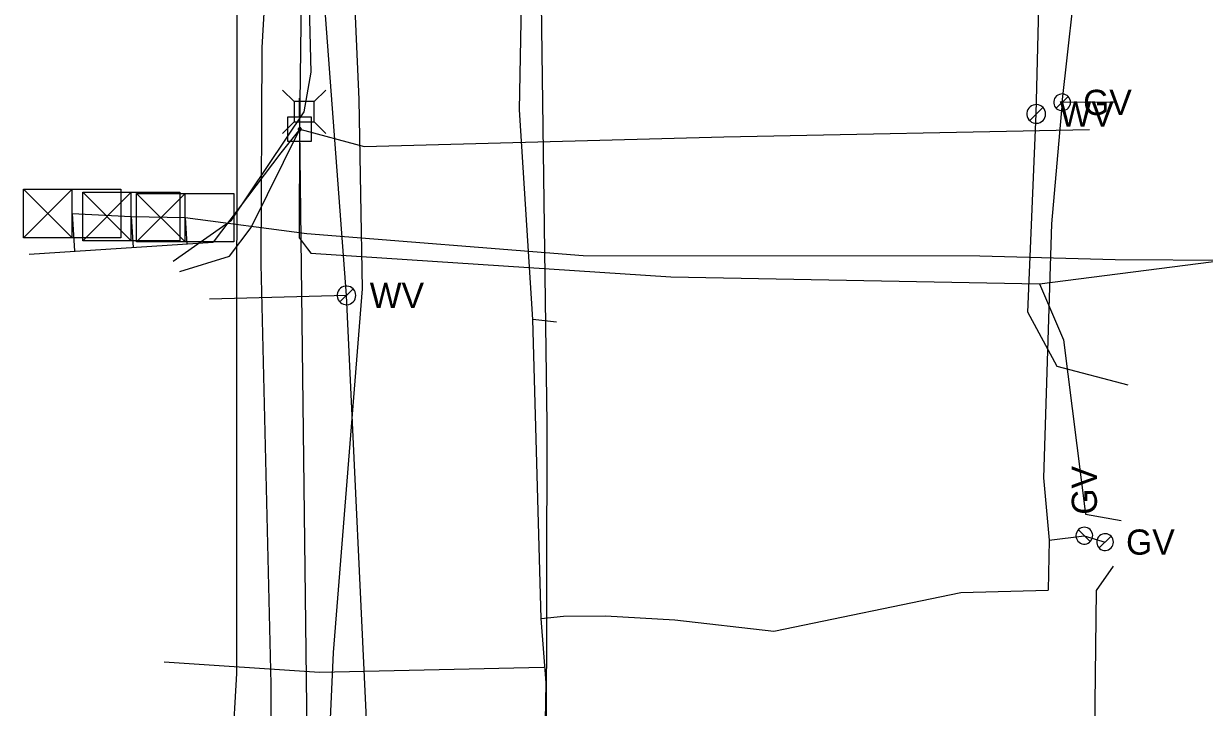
# Model space of a CAD drawing. Extents: x 596028 to 606371, y 330010 to 403088.
# Drawn here: x 601978.5 to 602159.1, y 363409.3 to 363513.8 of the extents above; entities that cross this region are included whole.
import ezdxf

# ---------------------------------------------------------------- set-up
doc = ezdxf.new("R2010")
doc.units = 0
for name, color, linetype in [('E_SIG', 7, 'Continuous'), ('E_UTL_AG_Bold', 7, 'Continuous'), ('E_UTL_E_UG', 7, 'Continuous'), ('E_UTL_EPowerPole', 7, 'Continuous'), ('E_UTL_FO_UG', 7, 'Continuous'), ('E_UTL_G', 7, 'Continuous'), ('E_UTL_G_UG', 7, 'Continuous'), ('E_UTL_Overhead', 7, 'Continuous'), ('E_UTL_T_UG', 7, 'Continuous'), ('E_UTL_TV_UG', 7, 'Continuous'), ('E_UTL_W', 7, 'Continuous'), ('E_UTL_W_UG', 7, 'Continuous')]:
    doc.layers.add(name, color=color, linetype=linetype)

msp = doc.modelspace()

# ---------------------------------------------------------------- linework, layer by layer
at = {"layer": 'E_SIG'}
for points in [[(601978.53, 363481.09), (601978.53, 363488.51)], [(601978.53, 363488.51), (601993.38, 363488.51)], [(601985.95, 363488.51), (601978.53, 363481.09)], [(601978.53, 363488.51), (601985.95, 363481.09)], [(601985.95, 363481.09), (601985.95, 363488.51)], [(601987.56, 363480.63), (601987.56, 363488.05)], [(601987.56, 363488.05), (602002.41, 363488.05)], [(601994.98, 363488.05), (601987.56, 363480.63)], [(601987.56, 363488.05), (601994.98, 363480.63)], [(601993.38, 363488.51), (601993.38, 363481.09)], [(601994.98, 363480.63), (601994.98, 363488.05)], [(601995.8, 363480.46), (601995.8, 363487.88)], [(601995.8, 363487.88), (602010.65, 363487.88)], [(602003.23, 363487.88), (601995.8, 363480.46)], [(601995.8, 363487.88), (602003.23, 363480.46)], [(602002.41, 363488.05), (602002.41, 363480.63)], [(602003.23, 363480.46), (602003.23, 363487.88)], [(602010.65, 363487.88), (602010.65, 363480.46)], [(601985.95, 363484.8), (601985.95, 363484.8)], [(601994.98, 363484.34), (601994.98, 363484.34)], [(602003.23, 363484.17), (602003.23, 363484.17)], [(601993.38, 363481.09), (601978.53, 363481.09)], [(602002.41, 363480.63), (601987.56, 363480.63)], [(602010.65, 363480.46), (601995.8, 363480.46)]]:
    msp.add_lwpolyline(points, dxfattribs=at)
at = {"layer": 'E_UTL_AG_Bold'}
for points in [[(602019.88, 363501.91), (602018.13, 363503.66)], [(602022.98, 363501.91), (602024.73, 363503.66)], [(602022.98, 363501.91), (602019.88, 363501.91)], [(602019.88, 363501.91), (602019.88, 363498.82)], [(602022.98, 363498.82), (602022.98, 363501.91)], [(602019.88, 363498.82), (602018.13, 363497.06)], [(602019.88, 363498.82), (602022.98, 363498.82)], [(602022.98, 363498.82), (602024.73, 363497.06)]]:
    msp.add_lwpolyline(points, dxfattribs=at)
at = {"layer": 'E_UTL_E_UG'}
msp.add_line((602145.45, 363477.79), (602795.72, 363473.54), dxfattribs=at)
for points in [[(602010.49, 363402.97), (602011.14, 363414.46), (602011.19, 363546.99)], [(602020.76, 363497.69), (602017.86, 363494.08), (602007.49, 363480.4)], [(601985.95, 363484.8), (601994.98, 363484.34), (602003.23, 363484.17), (602021.82, 363481.73), (602064.1, 363478.37), (602124.72, 363478.33), (602145.45, 363477.79)], [(601985.95, 363484.8), (601986.32, 363479.03)], [(601994.98, 363484.34), (601995.29, 363479.61)], [(602003.23, 363484.17), (602003.49, 363480.14)], [(601979.36, 363478.59), (602007.49, 363480.4)]]:
    msp.add_lwpolyline(points, dxfattribs=at)
at = {"layer": 'E_UTL_EPowerPole'}
for points in [[(602020.73, 363499.53), (602020.73, 363502.44)], [(602022.57, 363499.53), (602018.88, 363499.53)], [(602018.88, 363499.53), (602018.88, 363495.84)], [(602022.57, 363495.84), (602022.57, 363499.53)], [(602021, 363497.69), (602020.99, 363497.74), (602020.98, 363497.78), (602020.96, 363497.82), (602020.93, 363497.86), (602020.9, 363497.89), (602020.86, 363497.91), (602020.82, 363497.92), (602020.77, 363497.93), (602020.73, 363497.93), (602020.68, 363497.92), (602020.64, 363497.9), (602020.6, 363497.87), (602020.57, 363497.84), (602020.55, 363497.8), (602020.53, 363497.76), (602020.52, 363497.71), (602020.52, 363497.67), (602020.53, 363497.62), (602020.55, 363497.58), (602020.57, 363497.54), (602020.6, 363497.51), (602020.64, 363497.48), (602020.68, 363497.47), (602020.73, 363497.45), (602020.77, 363497.45), (602020.82, 363497.46), (602020.86, 363497.47), (602020.9, 363497.5), (602020.93, 363497.53), (602020.96, 363497.56), (602020.98, 363497.6), (602020.99, 363497.65), (602021, 363497.69)], [(602018.88, 363495.84), (602022.57, 363495.84)]]:
    msp.add_lwpolyline(points, dxfattribs=at)
at = {"layer": 'E_UTL_FO_UG'}
for points in [[(602018.89, 363234.82), (602015.7, 363236.2), (602015.45, 363252.39), (602015.2, 363298.62), (602016.31, 363359.18), (602016.36, 363412.87), (602014.83, 363477.07), (602015, 363510.18), (602016.42, 363534.87), (602015.4, 363618.31), (602014.6, 363656.31), (602023.02, 363665.48), (602021.53, 363667.01), (602024.62, 363721.06), (602024.12, 363803.03), (602022.89, 363819.62), (602023.54, 363821), (602021.77, 363822.04), (602014.54, 363832.84), (602015.06, 363873.42), (602017.07, 363970.24)], [(602005.75, 363342.34), (602019.42, 363343.61), (602020.52, 363346.31), (602024.58, 363388.43), (602025.92, 363417.67), (602030.34, 363473.3), (602029.86, 363502.22), (602028.38, 363535.82), (602024.84, 363618.3), (602023.3, 363658.33), (602023.02, 363665.48), (602021.53, 363667.01), (602017.12, 363666.92), (602008.42, 363661.2)], [(602001.38, 363477.52), (602010.34, 363483.77), (602021.43, 363500.36), (602022.52, 363506.41), (602021.76, 363534.75), (602022.52, 363618.14), (602021.58, 363657.95), (602023.02, 363665.48)]]:
    msp.add_lwpolyline(points, dxfattribs=at)
at = {"layer": 'E_UTL_G'}
for points in [[(602138.61, 363501.8), (602138.58, 363502.04), (602138.51, 363502.27), (602138.4, 363502.49), (602138.25, 363502.68), (602138.07, 363502.84), (602137.86, 363502.97), (602137.63, 363503.05), (602137.38, 363503.08), (602137.14, 363503.07), (602136.9, 363503.01), (602136.68, 363502.91), (602136.48, 363502.77), (602136.31, 363502.59), (602136.18, 363502.39), (602136.09, 363502.16), (602136.05, 363501.92), (602136.05, 363501.68), (602136.09, 363501.44), (602136.18, 363501.21), (602136.31, 363501), (602136.48, 363500.83), (602136.68, 363500.69), (602136.9, 363500.59), (602137.14, 363500.53), (602137.38, 363500.52), (602137.63, 363500.55), (602137.86, 363500.63), (602138.07, 363500.75), (602138.25, 363500.91), (602138.4, 363501.1), (602138.51, 363501.32), (602138.58, 363501.56), (602138.61, 363501.8)], [(602136.42, 363500.89), (602138.23, 363502.71)], [(602140.71, 363436.84), (602140.47, 363436.81), (602140.24, 363436.74), (602140.02, 363436.63), (602139.83, 363436.48), (602139.67, 363436.3), (602139.55, 363436.09), (602139.47, 363435.85), (602139.43, 363435.61), (602139.44, 363435.37), (602139.5, 363435.13), (602139.6, 363434.91), (602139.74, 363434.71), (602139.92, 363434.54), (602140.13, 363434.41), (602140.35, 363434.32), (602140.59, 363434.27), (602140.84, 363434.27), (602141.08, 363434.32), (602141.3, 363434.41), (602141.51, 363434.54), (602141.68, 363434.71), (602141.83, 363434.91), (602141.93, 363435.13), (602141.98, 363435.37), (602142, 363435.61), (602141.96, 363435.85), (602141.88, 363436.09), (602141.76, 363436.3), (602141.6, 363436.48), (602141.41, 363436.63), (602141.19, 363436.74), (602140.96, 363436.81), (602140.71, 363436.84)], [(602141.62, 363434.64), (602139.81, 363436.46)], [(602145.18, 363434.57), (602145.15, 363434.82), (602145.08, 363435.05), (602144.97, 363435.27), (602144.82, 363435.46), (602144.64, 363435.62), (602144.42, 363435.74), (602144.19, 363435.82), (602143.95, 363435.86), (602143.71, 363435.84), (602143.47, 363435.79), (602143.25, 363435.68), (602143.05, 363435.54), (602142.88, 363435.37), (602142.75, 363435.16), (602142.66, 363434.93), (602142.61, 363434.7), (602142.61, 363434.45), (602142.66, 363434.21), (602142.75, 363433.99), (602142.88, 363433.78), (602143.05, 363433.6), (602143.25, 363433.46), (602143.47, 363433.36), (602143.71, 363433.3), (602143.95, 363433.29), (602144.19, 363433.33), (602144.42, 363433.41), (602144.64, 363433.53), (602144.82, 363433.69), (602144.97, 363433.88), (602145.08, 363434.1), (602145.15, 363434.33), (602145.18, 363434.57)], [(602142.98, 363433.67), (602144.8, 363435.48)]]:
    msp.add_lwpolyline(points, dxfattribs=at)
at = {"layer": 'E_UTL_G_UG'}
for points in [[(602060.01, 363468.19), (602056.39, 363468.6), (602054.36, 363500.64), (602055.64, 363568.29), (602055.85, 363635.67), (602060.53, 363677.93), (602062.03, 363722.09), (602061.42, 363727.86), (602062.56, 363759.29), (602062.45, 363800.12), (602062.87, 363849.24), (602063.19, 363928.76), (602063.38, 364018.14), (602063.76, 364116.5), (602064.83, 364174.35), (602065.21, 364233.32), (602065.84, 364329.41), (602065.08, 364438.96)], [(602137.32, 363501.8), (602139.83, 363524.14), (602143.94, 363563.73), (602147.29, 363598.33)], [(602137.32, 363501.8), (602135.69, 363483.24), (602134.47, 363444.42), (602135.32, 363434.86), (602135.17, 363427.22)], [(602145.62, 363501.84), (602137.32, 363501.8)], [(602004.29, 362646.67), (602014.22, 362646.95), (602047.56, 362645.82), (602053.75, 362646.16), (602056.03, 362692.23), (602056.95, 362724.99), (602056.77, 362762.67), (602056.05, 362800.79), (602055.99, 362834.8), (602056.06, 362876.36), (602055.83, 362890.92), (602056.92, 362951.2), (602057.05, 363044.4), (602058.4, 363124.81), (602056.87, 363225.7), (602058.32, 363307.21), (602057.83, 363378.17), (602058.44, 363413.06), (602057.66, 363422.89), (602056.39, 363468.6)], [(602135.32, 363434.86), (602140.71, 363435.55), (602143.89, 363434.57)], [(602057.66, 363422.89), (602061.08, 363423.25), (602067.5, 363423.31), (602078.1, 363422.69), (602093.24, 363420.97), (602121.81, 363426.88), (602135.17, 363427.22)], [(602000.02, 363416.27), (602023.77, 363414.7), (602058.06, 363415.46)]]:
    msp.add_lwpolyline(points, dxfattribs=at)
at = {"layer": 'E_UTL_Overhead'}
msp.add_lwpolyline([(602014.48, 362518.11), (602015.76, 362635.51), (602015.72, 362824.59), (602019.86, 363008.4), (602015.51, 363112.13), (602019.7, 363230.46), (602017.88, 363240.62), (602020.53, 363264.51), (602020.79, 363276.96), (602020.36, 363337.42), (602022.05, 363392.76), (602020.76, 363497.69), (602023.02, 363665.48), (602022.89, 363819.62), (602023.8, 363946.92), (602023.98, 364037.98), (602025.57, 364145.3), (602025.83, 364287.76), (602027.16, 364559.33), (602028.92, 364756.04), (602029.03, 364834.91), (602029.56, 364946.13), (602030.41, 365117.16), (602031.91, 365287.51)], dxfattribs=at)
at = {"layer": 'E_UTL_T_UG'}
msp.add_lwpolyline([(602044.88, 362483.99), (602046.05, 362603.33), (602046.4, 362728.45), (602052.99, 362867.92), (602054.63, 363014.99), (602055.87, 363161.76), (602058.26, 363302.99), (602058.58, 363452.58), (602055.9, 363653.18), (602056.25, 363696.56), (602056.95, 363843.75)], dxfattribs=at)
at = {"layer": 'E_UTL_TV_UG'}
for points in [[(602002.42, 363475.95), (602010.03, 363478.28), (602013.32, 363482.67), (602020.76, 363497.69)], [(602020.71, 363481.04), (602020.76, 363497.69), (602030.58, 363495.05), (602085.6, 363496.52), (602141.51, 363497.65)], [(602133.88, 363474.03), (602318.01, 363497.67)], [(602020.71, 363481.04), (602021.96, 363479.39), (602022.47, 363478.75), (602077.51, 363475.12), (602133.88, 363474.03)], [(602133.88, 363474.03), (602137.52, 363465.51), (602140.9, 363438.82), (602146.36, 363437.89)], [(602149.88, 363225.85), (602144.88, 363224.23), (602142.09, 363227.71), (602140.4, 363242.05), (602142.59, 363427.16), (602145.16, 363430.9)]]:
    msp.add_lwpolyline(points, dxfattribs=at)
at = {"layer": 'E_UTL_W'}
for points in [[(602134.79, 363500.02), (602134.77, 363500.29), (602134.69, 363500.55), (602134.57, 363500.8), (602134.4, 363501.01), (602134.19, 363501.19), (602133.96, 363501.32), (602133.7, 363501.41), (602133.44, 363501.45), (602133.16, 363501.44), (602132.9, 363501.37), (602132.65, 363501.26), (602132.43, 363501.1), (602132.25, 363500.91), (602132.1, 363500.68), (602132, 363500.43), (602131.95, 363500.16), (602131.95, 363499.89), (602132, 363499.62), (602132.1, 363499.37), (602132.25, 363499.14), (602132.43, 363498.95), (602132.65, 363498.79), (602132.9, 363498.68), (602133.16, 363498.61), (602133.44, 363498.6), (602133.7, 363498.64), (602133.96, 363498.73), (602134.19, 363498.86), (602134.4, 363499.04), (602134.57, 363499.25), (602134.69, 363499.49), (602134.77, 363499.75), (602134.79, 363500.02)], [(602132.36, 363499.02), (602134.38, 363501.03)], [(602029.33, 363472.29), (602029.3, 363472.56), (602029.22, 363472.82), (602029.1, 363473.06), (602028.93, 363473.27), (602028.73, 363473.45), (602028.49, 363473.59), (602028.24, 363473.67), (602027.97, 363473.71), (602027.7, 363473.7), (602027.43, 363473.64), (602027.19, 363473.52), (602026.97, 363473.37), (602026.78, 363473.17), (602026.63, 363472.94), (602026.53, 363472.69), (602026.48, 363472.42), (602026.48, 363472.15), (602026.53, 363471.89), (602026.63, 363471.63), (602026.78, 363471.41), (602026.97, 363471.21), (602027.19, 363471.05), (602027.43, 363470.94), (602027.7, 363470.88), (602027.97, 363470.86), (602028.24, 363470.9), (602028.49, 363470.99), (602028.73, 363471.13), (602028.93, 363471.3), (602029.1, 363471.52), (602029.22, 363471.76), (602029.3, 363472.02), (602029.33, 363472.29)], [(602026.89, 363471.28), (602028.91, 363473.3)]]:
    msp.add_lwpolyline(points, dxfattribs=at)
at = {"layer": 'E_UTL_W_UG'}
for points in [[(602031.31, 363399.91), (602027.9, 363472.29), (602021.1, 363562.8), (602020.81, 363566.35), (602018.4, 363618.8), (602017.83, 363750.6), (602021.63, 363983.02), (602021.43, 363987.51), (602020.81, 364087.06)], [(602147.43, 363458.54), (602136.57, 363461.42), (602132.09, 363469.7), (602133.37, 363500.02), (602134.92, 363563.21), (602133.27, 363563.65), (602132.07, 363562.25)], [(602027.9, 363472.29), (602006.97, 363471.69)]]:
    msp.add_lwpolyline(points, dxfattribs=at)

# ---------------------------------------------------------------- texts
at = {"layer": 'E_UTL_G'}
for p in [(602140.53, 363499.87), (602147.1, 363432.65)]:
    msp.add_text('GV', height=3.85, dxfattribs=at).set_placement(p)
msp.add_text('GV', height=3.85, rotation=90, dxfattribs=at).set_placement((602142.64, 363438.76))
at = {"layer": 'E_UTL_W'}
for p in [(602136.93, 363498.1), (602031.46, 363470.36)]:
    msp.add_text('WV', height=3.85, dxfattribs=at).set_placement(p)

doc.saveas('drawing.dxf')
